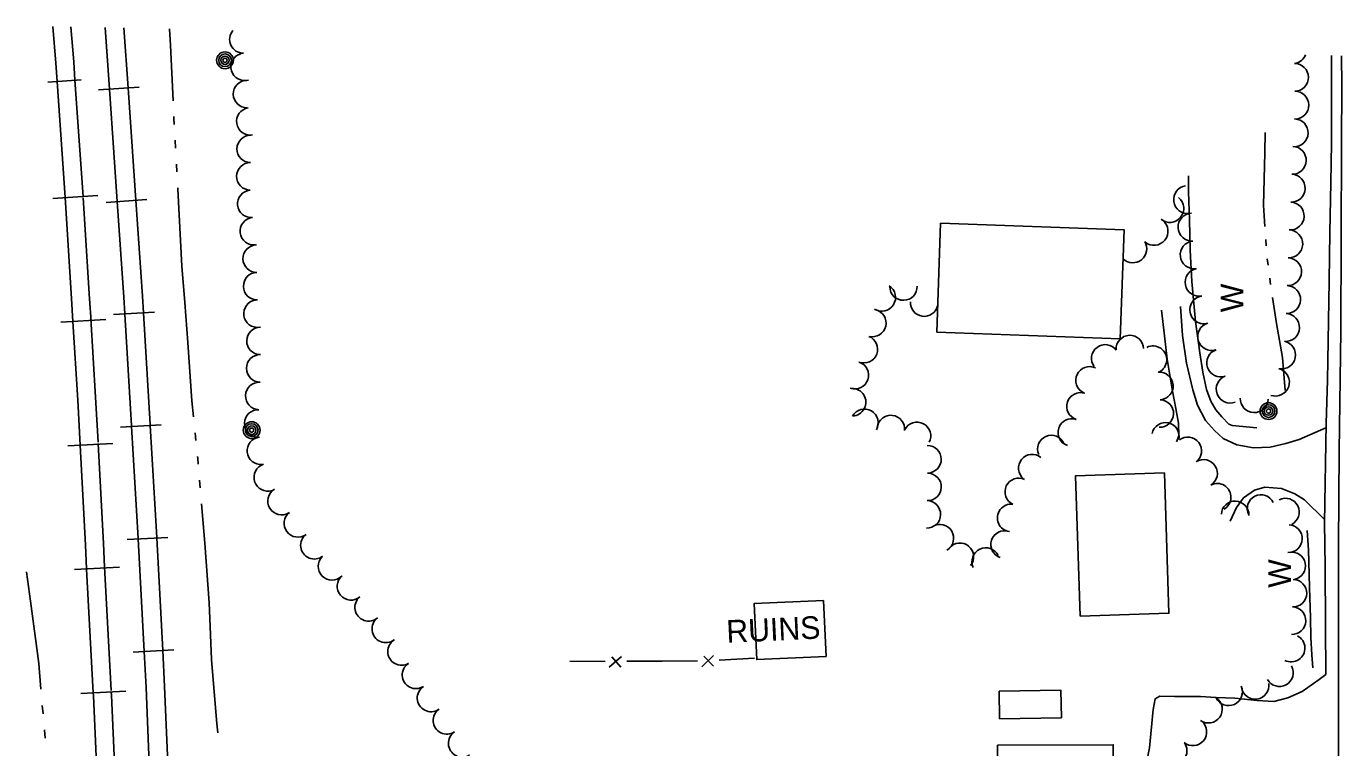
# Model space of a CAD drawing. Extents: x 588843 to 2552415, y 180129 to 269402.
# Drawn here: x 606850.7 to 607200.2, y 184046.5 to 184237.9 of the extents above; entities that cross this region are included whole.
import ezdxf

# ---------------------------------------------------------------- set-up
doc = ezdxf.new("R2010")
doc.units = 0
for name, color, linetype in [('E_BLD', 7, 'Continuous'), ('E_BLD_HvyDash', 7, 'Continuous'), ('E_BLD_Text', 7, 'Continuous'), ('E_DWY', 7, 'Continuous'), ('E_FEN_P', 7, 'Continuous'), ('E_LAND_TreeLine_P', 7, 'Continuous'), ('E_MISCPROP', 7, 'Continuous'), ('E_RDWY', 7, 'Continuous'), ('E_RDWY_C_and_G', 7, 'Continuous'), ('E_RDWY_Gravel', 7, 'Continuous'), ('E_RR_P', 7, 'Continuous'), ('E_WAL', 7, 'Continuous'), ('E_WAL_Text', 7, 'Continuous'), ('E_WTR_P', 7, 'Continuous')]:
    doc.layers.add(name, color=color, linetype=linetype)

# ---------------------------------------------------------------- blocks, each defined once
blk = doc.blocks.new('RUIN_1')
at = {"layer": 'E_BLD_Text'}
blk.add_text('RUINS', height=39.37, dxfattribs=at).set_placement((-75, -19.7))
blk = doc.blocks.new('POLE_2')
at = {"layer": 'E_MISCPROP'}
for radius in [14.6, 11, 7.32, 3.66]:
    blk.add_circle((0, 0), radius, dxfattribs=at)
blk = doc.blocks.new('W_17_1')
at = {"layer": 'E_WAL_Text'}
blk.add_text('W', height=39.4, dxfattribs=at).set_placement((-14.6, -19.7))

msp = doc.modelspace()

# ---------------------------------------------------------------- linework, layer by layer
at = {"layer": 'E_BLD'}
for points in [[(607092.24, 184156.72), (607140.95, 184154.96), (607142, 184183.89), (607093.29, 184185.66)], [(607130.3, 184081.43), (607153.84, 184082.19), (607152.63, 184119.42), (607129.09, 184118.66)], [(607108.81, 184061.53), (607125.21, 184061.78), (607125.32, 184054.47), (607108.92, 184054.22)], [(607108.35, 184047.24), (607139.09, 184047.33), (607139.16, 184022.08), (607108.43, 184021.98)]]:
    msp.add_lwpolyline(points, close=True, dxfattribs=at)
at = {"layer": 'E_BLD_HvyDash'}
msp.add_lwpolyline([(607062.19, 184085.61), (607062.89, 184070.76), (607044.52, 184069.9), (607043.82, 184084.75)], close=True, dxfattribs=at)
at = {"layer": 'E_DWY'}
for points in [[(607151.88, 184162.55), (607152.69, 184155.8), (607153.35, 184149.62), (607154.83, 184141.13), (607155.72, 184136.5), (607156.39, 184132.63), (607156.51, 184129.26), (607155.87, 184127.65)], [(607195.51, 184131.42), (607188.43, 184128.29), (607184.86, 184127.2), (607180.73, 184126.29), (607176.3, 184126.05), (607171.9, 184126.87), (607168.2, 184128.57), (607165.9, 184130.63), (607163.55, 184133.34), (607161.41, 184137.35), (607160.17, 184141.42), (607158.55, 184148.52), (607157.44, 184155.86), (607156.92, 184163.58)], [(607195.13, 184107.07), (607189.77, 184112.25), (607187.29, 184113.9), (607183.74, 184115.27), (607179.33, 184115.6), (607176.51, 184114.81), (607173.65, 184112.79), (607171.75, 184110.24), (607170.13, 184106.61)], [(607195.43, 184065.95), (607193.73, 184064.59), (607189.22, 184061.45), (607185.35, 184059.74), (607181.71, 184058.81), (607177.23, 184059.08), (607171.3, 184059.69), (607166.34, 184059.88), (607162.25, 184060.13), (607155.32, 184060.11), (607151.42, 184060.16), (607150.23, 184059.52), (607149.63, 184056.62), (607148.66, 184046.51), (607148.05, 184043.41), (607147.04, 184042.57), (607139.1, 184042.62)]]:
    msp.add_lwpolyline(points, dxfattribs=at)
at = {"layer": 'E_FEN_P'}
for p, q in [((607008.62, 184070.74), (607005.38, 184067.88)), ((607008.49, 184067.9), (607006.02, 184070.67)), ((607033.07, 184071), (607029.96, 184068)), ((607033.07, 184068.16), (607030.48, 184070.81))]:
    msp.add_line(p, q, dxfattribs=at)
for points in [[(607004.28, 184069.43), (606994.92, 184069.48)], [(607019.43, 184069.5), (607010.07, 184069.44)], [(607028.79, 184069.56), (607019.43, 184069.5)], [(607043.92, 184070.24), (607034.58, 184069.76)]]:
    msp.add_lwpolyline(points, dxfattribs=at)
at = {"layer": 'E_LAND_TreeLine_P'}
for centre, radius, start, end in [((606908.32, 184234.41), 3.65, 139.3102, 269.9097), ((606908.65, 184227.13), 3.65, 106.2494, 286.2494), ((607187.17, 184224.37), 3.69, 270.5594, 90.5594), ((607186.69, 184231.7), 3.69, 282.7766, 337.4201), ((606909.27, 184219.91), 3.65, 90.9085, 270.9085), ((607187.24, 184216.99), 3.69, 270.5594, 90.5594), ((606910.17, 184212.67), 3.65, 99.1244, 279.1244), ((607187.09, 184209.62), 3.69, 268.3932, 88.3932), ((606910.26, 184205.38), 3.65, 89.4828, 269.4828), ((607186.57, 184202.35), 3.7, 267.8145, 87.8145), ((606910.18, 184198.08), 3.65, 89.2466, 269.2466), ((607186.29, 184194.96), 3.7, 267.8145, 87.8145), ((606910.41, 184190.79), 3.65, 95.2954, 275.2954), ((607158.8, 184191.93), 3.7, 97.99, 277.99), ((607154.08, 184189.57), 3.7, 230.9446, 50.9446), ((607186.01, 184187.57), 3.7, 267.8145, 87.8145), ((606911.1, 184183.52), 3.65, 96.7451, 276.7451), ((607149.89, 184183.51), 3.7, 230.7414, 50.7414), ((607159.99, 184184.63), 3.7, 92.679, 272.679), ((607185.63, 184180.18), 3.7, 267.8145, 87.8145), ((606911.86, 184176.26), 3.65, 91.0664, 271.0664), ((607144.27, 184178.86), 3.7, 226.3866, 31.5045), ((607160.56, 184177.26), 3.7, 96.7294, 276.7294), ((607185.34, 184172.79), 3.7, 267.8145, 87.8145), ((606911.99, 184168.96), 3.65, 91.0664, 271.0664), ((607161.86, 184169.99), 3.7, 101.1632, 281.1632), ((607077.67, 184165.97), 3.65, 237.641, 57.641), ((607083.42, 184168.87), 3.65, 181.2481, 1.2481), ((607185.06, 184165.4), 3.7, 267.8145, 87.8145), ((606912.05, 184161.68), 3.65, 98.6709, 278.6709), ((607088.94, 184164.6), 3.65, 176.6453, 346.6302), ((607163.1, 184162.69), 3.7, 99.5828, 279.5828), ((607075.16, 184159.17), 3.65, 256.2799, 76.2799), ((607184.78, 184158), 3.7, 267.8145, 87.8145), ((606912.86, 184154.44), 3.65, 89.3488, 269.3488), ((607165.19, 184155.6), 3.7, 106.4423, 286.4423), ((607072.93, 184152.24), 3.65, 248.5838, 68.5838), ((607143.48, 184152.27), 3.65, 2.3884, 182.3884), ((607183.75, 184150.7), 3.7, 258.7869, 78.7869), ((606912.78, 184147.14), 3.65, 89.3488, 269.3488), ((607136.96, 184149.8), 3.65, 36.7704, 216.7704), ((607149.62, 184149.45), 3.65, 295.9561, 115.9561), ((607167.57, 184148.59), 3.7, 109.5035, 289.5035), ((607070.52, 184145.35), 3.65, 250.8592, 70.8592), ((607132.78, 184143.97), 3.65, 64.1851, 244.1851), ((607151.32, 184142.48), 3.65, 274.5681, 94.5681), ((607170.11, 184141.65), 3.7, 110.6481, 290.6481), ((607182.11, 184143.5), 3.7, 251.3101, 71.3101), ((606912.55, 184139.84), 3.65, 87.8145, 267.8145), ((607069.8, 184138.18), 3.65, 272.1577, 92.1577), ((607130.39, 184137.08), 3.65, 71.4663, 251.4663), ((607151.42, 184135.19), 3.65, 267.8145, 87.8145), ((607176.47, 184139.13), 3.7, 177.8145, 357.8145), ((606912.27, 184132.55), 3.65, 87.8145, 267.8145), ((607073.08, 184132.69), 3.65, 329.9172, 149.9172), ((607080.08, 184131.07), 3.65, 353.2406, 173.2406), ((607128.07, 184130.16), 3.65, 71.4663, 251.4663), ((607087.02, 184129.23), 3.65, 332.4068, 152.4068), ((607152.92, 184129.11), 3.65, 347.1948, 167.1948), ((606912.97, 184125.28), 3.65, 95.772, 275.772), ((607089.8, 184123.02), 3.65, 270.6769, 90.6769), ((607122.65, 184125.77), 3.65, 23.3284, 203.3284), ((607158.84, 184125.26), 3.65, 307.2869, 127.2869), ((607117.58, 184120.71), 3.65, 50.8038, 230.8038), ((607163.05, 184119.31), 3.65, 301.8917, 121.8917), ((606914.78, 184118.24), 3.65, 108.1376, 288.1376), ((607089.82, 184115.72), 3.65, 268.4113, 88.4113), ((607114.01, 184114.4), 3.65, 64.7003, 244.7003), ((607166.66, 184112.97), 3.65, 298.4331, 118.4331), ((606918.46, 184111.95), 3.65, 121.1251, 301.1251), ((607178.27, 184109.97), 3.65, 26.5821, 206.5821), ((607184.77, 184109.04), 3.65, 296.7011, 116.7011), ((606922.75, 184106.04), 3.65, 127.0217, 307.0217), ((607089.62, 184108.42), 3.65, 268.4113, 88.4113), ((607111.99, 184107.48), 3.65, 82.6972, 262.6972), ((607171.4, 184108.3), 3.65, 357.8145, 177.8145), ((607093.09, 184102.09), 3.65, 300.9258, 120.9258), ((607185.57, 184101.98), 3.65, 267.8145, 87.8145), ((606927.15, 184100.21), 3.65, 127.1039, 307.1039), ((607110.25, 184100.42), 3.65, 71.8691, 251.8691), ((607098.4, 184097.17), 3.65, 320.5105, 140.5105), ((607105.24, 184095.91), 3.65, 25.3265, 205.3265), ((607186.42, 184094.77), 3.65, 281.0993, 101.0993), ((606931.83, 184094.63), 3.65, 134.824, 314.824), ((606936.85, 184089.33), 3.65, 130.0882, 310.0882), ((607186.75, 184087.52), 3.65, 268.6329, 88.6329), ((606941.56, 184083.75), 3.65, 130.5239, 310.5239), ((606946.1, 184078.04), 3.65, 127.0599, 307.0599), ((607186.49, 184080.23), 3.65, 267.8145, 87.8145), ((606950.27, 184072.05), 3.65, 121.108, 301.108), ((607186.28, 184072.94), 3.65, 243.0393, 63.0393), ((606954.11, 184065.84), 3.65, 123.0869, 303.0869), ((607183.16, 184066.42), 3.65, 209.3187, 29.3187), ((607176.73, 184063.02), 3.65, 188.7373, 8.7373), ((606958.1, 184059.72), 3.65, 123.0869, 303.0869), ((607169.69, 184061.33), 3.65, 204.8271, 24.8271), ((606962.31, 184053.76), 3.65, 123.8419, 303.8419), ((607164.35, 184056.73), 3.65, 234.7031, 54.7031), ((607160.21, 184050.72), 3.65, 230.1202, 50.1202), ((606966.35, 184047.68), 3.65, 123.1257, 303.1257), ((607154.98, 184045.74), 3.65, 213.1769, 33.1769)]:
    msp.add_arc(centre, radius, start, end, dxfattribs=at)
at = {"layer": 'E_RDWY'}
for points in [[(607199.65, 184206.93), (607199.72, 184222.19), (607199.66, 184230.06)], [(607199.65, 184206.93), (607199.54, 184181.43), (607199.46, 184157.06), (607199.02, 184125.31), (607198.84, 184100.25), (607198.82, 184068.23), (607198.84, 184044.02), (607198.95, 184015.26), (607199.2, 183988.2), (607199.3, 183961.67), (607199.24, 183933.09), (607199.56, 183900.97), (607199.77, 183872.72), (607199.91, 183840.35), (607200.07, 183808.58), (607200.2, 183782.65), (607199.99, 183761.54), (607199.68, 183744.42)]]:
    msp.add_lwpolyline(points, dxfattribs=at)
at = {"layer": 'E_RDWY_C_and_G'}
msp.add_lwpolyline([(607195.43, 184065.95), (607195.41, 184078.92), (607195.32, 184094.63), (607195.12, 184106.14)], dxfattribs=at)
at = {"layer": 'E_RDWY_Gravel'}
for points in [[(607196.94, 184206.9), (607196.98, 184222.08), (607196.99, 184230.12)], [(607196.94, 184206.9), (607196.76, 184196.35), (607196.55, 184183.18), (607196.32, 184170.35), (607196.22, 184159.71), (607195.92, 184144.06), (607195.52, 184132.57), (607195.12, 184106.14)]]:
    msp.add_lwpolyline(points, dxfattribs=at)
at = {"layer": 'E_RR_P'}
for p, q in [((606865.3, 184223.7), (606856.48, 184223.11)), ((606880.69, 184221.75), (606869.86, 184221.01)), ((606869.7, 184193), (606857.79, 184192.24)), ((606882.73, 184191.93), (606871.91, 184191.19)), ((606884.74, 184162.04), (606873.91, 184161.4)), ((606871.79, 184160.14), (606859.87, 184159.42)), ((606886.51, 184132.2), (606875.68, 184131.57)), ((606873.69, 184127.23), (606861.77, 184126.61)), ((606888.29, 184102.32), (606877.45, 184101.75)), ((606875.42, 184094.39), (606863.49, 184093.77)), ((606889.87, 184072.48), (606879.04, 184071.91)), ((606877.15, 184061.54), (606865.23, 184060.92))]:
    msp.add_line(p, q, dxfattribs=at)
for points in [[(606857.8, 184237.88), (606858.55, 184228.13), (606858.88, 184223.27)], [(606862.59, 184237.77), (606863.3, 184228.46), (606863.64, 184223.58)], [(606871.69, 184237.57), (606872.81, 184221.21)], [(606876.65, 184237.45), (606877.74, 184221.55)], [(606858.89, 184223.27), (606861.04, 184192.45)], [(606863.64, 184223.6), (606865.8, 184192.78)], [(606872.81, 184221.21), (606873.97, 184204.38), (606874.86, 184191.4)], [(606877.74, 184221.55), (606878.89, 184204.71), (606879.78, 184191.74)], [(606861.03, 184192.44), (606862.75, 184165.67), (606863.12, 184159.62)], [(606865.82, 184192.42), (606867.54, 184165.64), (606867.91, 184159.58)], [(606874.86, 184191.39), (606876.6, 184166.03), (606876.86, 184161.58)], [(606879.78, 184191.73), (606881.53, 184166.35), (606881.79, 184161.87)], [(606876.86, 184161.57), (606878.62, 184132.01), (606878.63, 184131.74)], [(606881.79, 184161.87), (606883.55, 184132.3), (606883.56, 184132.04)], [(606863.12, 184159.62), (606864.39, 184138.69), (606865.02, 184126.78)], [(606867.86, 184160.41), (606869.13, 184139.47), (606869.76, 184127.54)], [(606878.63, 184131.74), (606880.4, 184101.99), (606880.4, 184101.91)], [(606883.56, 184132.03), (606885.33, 184102.27), (606885.33, 184102.17)], [(606865.02, 184126.78), (606866.41, 184100.21), (606866.74, 184093.94)], [(606869.78, 184127.23), (606871.17, 184100.66), (606871.5, 184094.39)], [(606880.4, 184101.91), (606881.99, 184072.07)], [(606885.33, 184102.17), (606886.92, 184072.33)], [(606866.74, 184093.93), (606868.48, 184061.09)], [(606871.49, 184094.52), (606873.23, 184061.68)], [(606881.99, 184072.06), (606882.5, 184062.5), (606883.35, 184042.21)], [(606886.92, 184072.32), (606887.43, 184062.73), (606888.28, 184042.42)], [(606868.48, 184061.09), (606868.52, 184060.32), (606869.96, 184028.23)], [(606873.25, 184061.23), (606873.3, 184060.44), (606874.74, 184028.34)]]:
    msp.add_lwpolyline(points, dxfattribs=at)
at = {"layer": 'E_WAL'}
for points in [[(607159.01, 184198.21), (607159.08, 184194.02), (607159.3, 184186.55), (607159.51, 184178.5), (607159.92, 184170.17), (607160.93, 184159.55), (607162.03, 184151.3), (607162.85, 184146.12), (607163.81, 184141.56), (607164.94, 184138.41), (607166.26, 184136.15), (607167.89, 184134.28), (607169.74, 184132.34), (607170.58, 184131.97), (607177.17, 184131.38)], [(607192, 184067.72), (607191.74, 184071.18), (607191.51, 184075.72), (607191.43, 184080.98), (607191.17, 184089.03), (607190.98, 184095.83), (607190.87, 184098.94), (607190.56, 184104.1)]]:
    msp.add_lwpolyline(points, dxfattribs=at)
at = {"layer": 'E_WTR_P'}
for points in [[(606888.73, 184237.18), (606888.97, 184232.85), (606889.67, 184218.15)], [(606889.87, 184213.95), (606889.89, 184213.5), (606889.98, 184211.85)], [(606890.21, 184207.66), (606890.33, 184205.56)], [(607179.39, 184209.76), (607179.28, 184204.3), (607178.95, 184190.46), (607179.31, 184184.8)], [(606890.56, 184201.36), (606890.68, 184199.26)], [(606890.91, 184195.07), (606890.93, 184194.73), (606892, 184174.3), (606892.75, 184164.65)], [(607179.52, 184181.36), (607179.63, 184179.64)], [(607179.9, 184176.21), (607180.14, 184174.51)], [(607180.6, 184171.09), (607180.83, 184169.39)], [(607181.31, 184165.98), (607182.34, 184159.02), (607183.95, 184150.08), (607184.68, 184141.27)], [(606892.75, 184164.65), (606893.57, 184154.05), (606894.64, 184138.5), (606895.07, 184134.26)], [(606895.5, 184130.08), (606895.72, 184127.99)], [(606896.15, 184123.81), (606896.2, 184123.31), (606896.33, 184121.71)], [(606896.68, 184117.52), (606896.85, 184115.43)], [(606897.2, 184111.24), (606898.07, 184100.81), (606899.23, 184084.96), (606899.39, 184080.84)], [(606850.75, 184093.2), (606851.84, 184085.42), (606854.03, 184068.85), (606854.61, 184062.03)], [(606899.39, 184080.84), (606899.82, 184069.91), (606901.32, 184052.88), (606901.5, 184050.45)], [(606854.98, 184057.71), (606855.17, 184055.55)], [(606855.53, 184051.23), (606855.72, 184049.07)]]:
    msp.add_lwpolyline(points, dxfattribs=at)

# ---------------------------------------------------------------- block references
at = {"layer": 'E_BLD_Text', "xscale": 0.1524003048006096, "yscale": 0.15240030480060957, "rotation": 2.671085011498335}
msp.add_blockref('RUIN_1', (607047.85, 184077.87), dxfattribs=at)
at = {"layer": 'E_MISCPROP', "xscale": 0.15240030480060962, "yscale": 0.1524003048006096, "rotation": -0.18551892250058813}
for p in [(606903.45, 184228.88), (607180.27, 184135.82), (606910.53, 184130.77)]:
    msp.add_blockref('POLE_2', p, dxfattribs=at)
at = {"layer": 'E_WAL_Text', "xscale": 0.15240030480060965, "yscale": 0.15240030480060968, "rotation": 90.06905603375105}
for p in [(607170.6, 184164.27), (607183.19, 184091.17)]:
    msp.add_blockref('W_17_1', p, dxfattribs=at)

doc.saveas('drawing.dxf')
